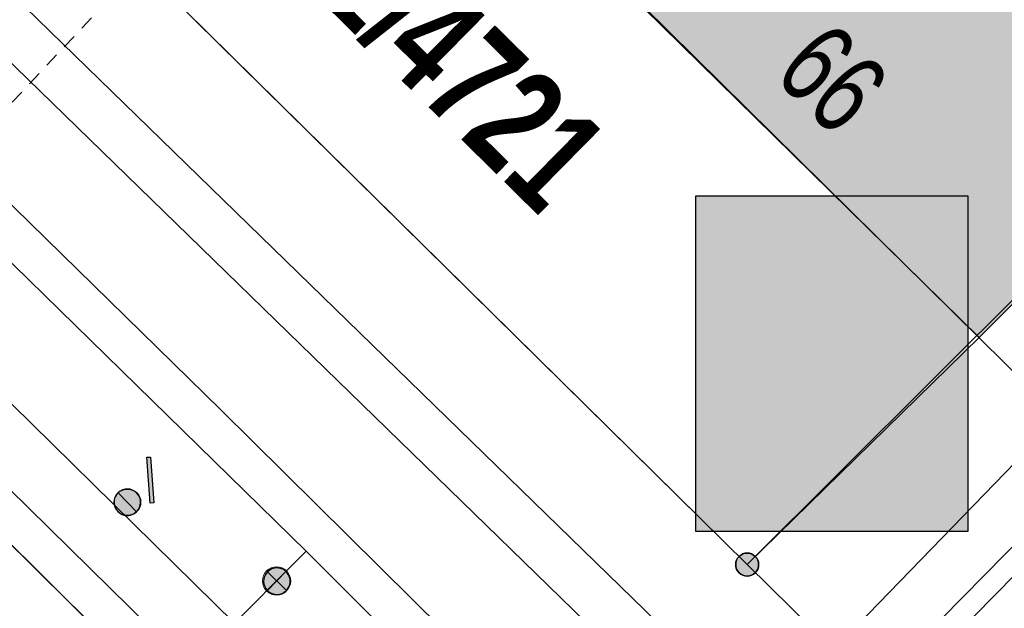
# Model space of a CAD drawing. Header units: metres. Extents: x 2695560 to 2696939, y 1260491 to 1262050.
# Tile 333 of 656: x 2695827 to 2695841, y 1261055 to 1261063. Entities that reach past the tile are written whole.
import ezdxf

# ---------------------------------------------------------------- set-up
doc = ezdxf.new("R2010")
doc.units = ezdxf.units.M
doc.linetypes.add('AUSGEZOGEN', pattern=[0])
doc.linetypes.add('VERDECKT2_S2', pattern=[0.36, 0.2, -0.16])
for name, color, linetype in [('XR$1$AV_Gebäudeflächen (BB)', 7, 'AUSGEZOGEN'), ('XR$1$AV_Grenzpunkte', 7, 'AUSGEZOGEN'), ('XR$1$AV_Grundstück-Nr.', 7, 'AUSGEZOGEN'), ('XR$1$AV_Haus-Nr.', 7, 'AUSGEZOGEN'), ('XR$1$AV_Linien (BB)', 7, 'AUSGEZOGEN'), ('XR$1$GA_LK_Absperrarmatur', 32, 'AUSGEZOGEN'), ('XR$1$GA_LK_Rohrleitungsteil', 32, 'AUSGEZOGEN'), ('XR$1$Liegenschaftsgrenzen', 7, 'AUSGEZOGEN'), ('XR$1$PFAV', 255, 'AUSGEZOGEN'), ('XR$1$PFGA', 255, 'AUSGEZOGEN'), ('XR$1$PFWA', 255, 'AUSGEZOGEN'), ('XR$1$RP_Abstandslinie', 7, 'AUSGEZOGEN'), ('XR$1$WA_LK_Absperrarmatur', 171, 'AUSGEZOGEN')]:
    doc.layers.add(name, color=color, linetype=linetype)
for name, color, linetype, lineweight in [('XR$2$ABW-LinieFlaeche-R-genau', 4, 'AUSGEZOGEN', 18), ('XR$2$ELE-Flaeche-oberirdisch', 1, 'AUSGEZOGEN', 18), ('XR$2$GAS-Linie-genau', 12, 'AUSGEZOGEN', 18), ('XR$2$WAS-Linie-genau', 5, 'AUSGEZOGEN', 18), ('XR$2$WAS-Linie-ungenau', 5, 'VERDECKT2_S2', 18), ('XR$2$WAS-Punkt', 5, 'AUSGEZOGEN', 18)]:
    doc.layers.add(name, color=color, linetype=linetype, lineweight=lineweight)
doc.styles.add('ARIAL', font='arial.ttf')

# ---------------------------------------------------------------- blocks, each defined once
blk = doc.blocks.new('COMPLEXOBJECT_245')
at = {"layer": 'XR$1$AV_Linien (BB)', "color": 7, "linetype": 'AUSGEZOGEN', "transparency": 33554687}
blk.add_lwpolyline([(5836.56, 11055.88), (5826.27, 11066.02), (5816.9, 11075.24), (5811.62, 11080.43)], dxfattribs=at)
blk = doc.blocks.new('BAV15')
at = {"layer": 'XR$1$PFAV', "transparency": 33554687}
blk.add_hatch(color=7, dxfattribs=at).paths.add_polyline_path([(0.5, 0), (0.49, 0.101), (0.459, 0.197), (0.41, 0.286), (0.344, 0.362), (0.264, 0.424), (0.174, 0.469), (0.076, 0.494), (-0.025, 0.499), (-0.125, 0.484), (-0.22, 0.449), (-0.306, 0.395), (-0.379, 0.326), (-0.437, 0.243), (-0.477, 0.15), (-0.497, 0.051), (-0.497, -0.051), (-0.477, -0.15), (-0.437, -0.243), (-0.379, -0.326), (-0.306, -0.395), (-0.22, -0.449), (-0.125, -0.484), (-0.025, -0.499), (0.076, -0.494), (0.174, -0.469), (0.264, -0.424), (0.344, -0.362), (0.41, -0.286), (0.459, -0.197), (0.49, -0.101)])
at = {"color": 7, "transparency": 33554687}
for start, end in [(90, 270), (270, 90)]:
    blk.add_arc((0, 0), 0.5, start, end, dxfattribs=at)
at = {"layer": 'XR$1$PFAV', "transparency": 33554687}
blk.add_circle((0, 0), 0.5, dxfattribs=at)
blk = doc.blocks.new('BWA965')
at = {"layer": 'XR$1$PFWA', "transparency": 33554687}
blk.add_hatch(color=7, dxfattribs=at).paths.add_polyline_path([(0, 0.5), (-0.051, 0.497), (-0.101, 0.49), (-0.15, 0.477), (-0.197, 0.459), (-0.243, 0.437), (-0.286, 0.41), (-0.326, 0.379), (-0.362, 0.344), (-0.395, 0.306), (-0.424, 0.264), (-0.449, 0.22), (-0.469, 0.174), (-0.484, 0.125), (-0.494, 0.076), (-0.499, 0.025), (-0.499, -0.025), (-0.494, -0.076), (-0.484, -0.125), (-0.469, -0.174), (-0.449, -0.22), (-0.424, -0.264), (-0.395, -0.306), (-0.362, -0.344), (-0.326, -0.379), (-0.286, -0.41), (-0.243, -0.437), (-0.197, -0.459), (-0.15, -0.477), (-0.101, -0.49), (-0.051, -0.497), (0, -0.5), (0.051, -0.497), (0.101, -0.49), (0.15, -0.477), (0.197, -0.459), (0.243, -0.437), (0.286, -0.41), (0.326, -0.379), (0.362, -0.344), (0.395, -0.306), (0.424, -0.264), (0.449, -0.22), (0.469, -0.174), (0.484, -0.125), (0.494, -0.076), (0.499, -0.025), (0.499, 0.025), (0.494, 0.076), (0.484, 0.125), (0.469, 0.174), (0.449, 0.22), (0.424, 0.264), (0.395, 0.306), (0.362, 0.344), (0.326, 0.379), (0.286, 0.41), (0.243, 0.437), (0.197, 0.459), (0.15, 0.477), (0.101, 0.49), (0.051, 0.497)])
at = {"transparency": 33554687}
blk.add_line((0, 0.5), (0, -0.5), dxfattribs=at)
for start, end in [(90, 270), (270, 90)]:
    blk.add_arc((0, 0), 0.5, start, end, dxfattribs=at)
blk = doc.blocks.new('BGA2013')
at = {"transparency": 33554687}
blk.add_hatch(color=36, dxfattribs=at).paths.add_polyline_path([(-0.291, -0.409), (0.352, 0.357), (0.291, 0.409), (-0.352, -0.357)])
at = {"color": 32, "transparency": 33554687}
blk.add_lwpolyline([(-0.291, -0.409), (-0.352, -0.357), (0.291, 0.409), (0.352, 0.357), (-0.291, -0.409)], close=True, dxfattribs=at)
blk = doc.blocks.new('BGA965')
at = {"layer": 'XR$1$PFGA', "transparency": 33554687}
blk.add_hatch(color=7, dxfattribs=at).paths.add_polyline_path([(0.5, 0), (0.49, 0.101), (0.459, 0.197), (0.41, 0.286), (0.344, 0.362), (0.264, 0.424), (0.174, 0.469), (0.076, 0.494), (-0.025, 0.499), (-0.125, 0.484), (-0.22, 0.449), (-0.306, 0.395), (-0.379, 0.326), (-0.437, 0.243), (-0.477, 0.15), (-0.497, 0.051), (-0.497, -0.051), (-0.477, -0.15), (-0.437, -0.243), (-0.379, -0.326), (-0.306, -0.395), (-0.22, -0.449), (-0.125, -0.484), (-0.025, -0.499), (0.076, -0.494), (0.174, -0.469), (0.264, -0.424), (0.344, -0.362), (0.41, -0.286), (0.459, -0.197), (0.49, -0.101)])
at = {"color": 32, "transparency": 33554687}
blk.add_line((0, 0.5), (0, -0.5), dxfattribs=at)
for start, end in [(90, 270), (270, 90)]:
    blk.add_arc((0, 0), 0.5, start, end, dxfattribs=at)
at = {"layer": 'XR$1$PFGA', "transparency": 33554687}
blk.add_circle((0, 0), 0.5, dxfattribs=at)
blk = doc.blocks.new('WAS-ABSPERRORGAN')
at = {"layer": 'XR$2$WAS-Punkt', "linetype": 'AUSGEZOGEN', "transparency": 33554687}
for p, q in [((0, 200, 2500), (0, -200, 2500)), ((0, 0), (0, 0))]:
    blk.add_line(p, q, dxfattribs=at)
blk.add_circle((0, 0, 502500), 200, dxfattribs=at)

msp = doc.modelspace()

# ---------------------------------------------------------------- hatches: boundary and pattern name
at = {"transparency": 33554687}
msp.add_hatch(color=7, dxfattribs=at).paths.add_polyline_path([(2695836.803, 1261060.904), (2695836.803, 1261056.156), (2695840.654, 1261056.156), (2695840.654, 1261060.904)])
at = {"layer": 'XR$1$AV_Gebäudeflächen (BB)', "true_color": 0xd2d2d2, "transparency": 33554687}
msp.add_hatch(color=254, dxfattribs=at).paths.add_polyline_path([(2695846.03, 1261064.16), (2695839.99, 1261070.12), (2695834.751, 1261064.857), (2695840.815, 1261058.899)])

# ---------------------------------------------------------------- linework, layer by layer
at = {"color": 24, "lineweight": -3, "transparency": 33554687}
msp.add_lwpolyline([(2695836.803, 1261060.904), (2695840.654, 1261060.904), (2695840.654, 1261056.156), (2695836.803, 1261056.156), (2695836.803, 1261060.904)], close=True, dxfattribs=at)
at = {"layer": 'XR$1$AV_Linien (BB)', "color": 7, "linetype": 'AUSGEZOGEN', "transparency": 33554687}
for p in [(2695846.03, 1261064.16), (2695837.53, 1261055.69)]:
    msp.add_line(p, (2695840.815, 1261058.899), dxfattribs=at)
for points in [[(2695840.815, 1261058.899), (2695834.751, 1261064.857), (2695839.99, 1261070.12)], [(2695829.39, 1261053.72), (2695816.87, 1261066.11), (2695815.515, 1261067.442)]]:
    msp.add_lwpolyline(points, dxfattribs=at)
at = {"layer": 'XR$1$Liegenschaftsgrenzen', "color": 7, "linetype": 'AUSGEZOGEN', "transparency": 33554687}
for p, q in [((2695829.39, 1261053.72), (2695816.87, 1261066.11)), ((2695827.24, 1261065.83), (2695837.53, 1261055.69)), ((2695846.03, 1261064.16), (2695837.53, 1261055.69)), ((2695837.53, 1261055.69), (2695841.4, 1261051.9))]:
    msp.add_line(p, q, dxfattribs=at)
at = {"layer": 'XR$1$RP_Abstandslinie', "color": 7, "linetype": 'AUSGEZOGEN', "transparency": 33554687}
msp.add_lwpolyline([(2695815.92, 1261083.45), (2695852.53, 1261047.34), (2695889.71, 1261010.67), (2695915.9, 1260984.83), (2695942.7, 1260958.39), (2695972.35, 1260992.97), (2695942.13, 1261023.53), (2695912.25, 1261053.75), (2695881.66, 1261084.69), (2695850.32, 1261116.38)], dxfattribs=at)
at = {"layer": 'XR$2$ABW-LinieFlaeche-R-genau', "linetype": 'AUSGEZOGEN', "transparency": 33554687}
for points in [[(2695837.527, 1261052.662), (2695799.788, 1261089.36), (2695800.276, 1261089.862), (2695838.015, 1261053.164), (2695837.527, 1261052.662)], [(2695849.832, 1261064.196), (2695838.689, 1261052.877), (2695838.475, 1261053.087), (2695849.618, 1261064.406), (2695849.832, 1261064.196)]]:
    msp.add_lwpolyline(points, close=True, dxfattribs=at)
at = {"layer": 'XR$2$ELE-Flaeche-oberirdisch', "transparency": 33554687}
msp.add_lwpolyline([(2695833.718, 1261051.476), (2695826.259, 1261058.803), (2695825.639, 1261058.178), (2695833.102, 1261050.848), (2695833.718, 1261051.476)], close=True, dxfattribs=at)
at = {"layer": 'XR$2$GAS-Linie-genau', "linetype": 'AUSGEZOGEN', "transparency": 33554687}
for p, q in [((2695810.67, 1261076.869), (2695830.08, 1261057.879)), ((2695839.094, 1261054.84), (2695843.27, 1261059.139)), ((2695830.08, 1261057.879), (2695836.189, 1261051.849))]:
    msp.add_line(p, q, dxfattribs=at)
at = {"layer": 'XR$2$WAS-Linie-genau', "linetype": 'AUSGEZOGEN', "transparency": 33554687}
for p, q in [((2695826.01, 1261061.039), (2695831.29, 1261055.879)), ((2695830.871, 1261055.458), (2695831.29, 1261055.879)), ((2695831.29, 1261055.879), (2695837.249, 1261049.939)), ((2695829.108, 1261053.691), (2695830.871, 1261055.458))]:
    msp.add_line(p, q, dxfattribs=at)
at = {"layer": 'XR$2$WAS-Linie-ungenau', "linetype": 'VERDECKT2_S2', "transparency": 33554687}
msp.add_line((2695826.88, 1261061.965), (2695828.666, 1261063.863), dxfattribs=at)

# ---------------------------------------------------------------- block references
at = {"layer": 'XR$1$AV_Grenzpunkte', "color": 7, "linetype": 'AUSGEZOGEN', "lineweight": -3, "transparency": 33554687, "xscale": 0.3249999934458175, "yscale": 0.3249999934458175}
msp.add_blockref('BAV15', (2695837.53, 1261055.69), dxfattribs=at)
at = {"layer": 'XR$1$AV_Linien (BB)', "color": 7, "linetype": 'AUSGEZOGEN', "lineweight": -3, "transparency": 33554687}
msp.add_blockref('COMPLEXOBJECT_245', (2690000.97, 1249999.81), dxfattribs=at)
at = {"layer": 'XR$1$GA_LK_Absperrarmatur', "color": 32, "linetype": 'AUSGEZOGEN', "lineweight": -3, "transparency": 33554687, "xscale": 0.3749999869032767, "yscale": 0.3749999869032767, "rotation": 223.9749}
msp.add_blockref('BGA965', (2695828.759, 1261056.571), dxfattribs=at)
at = {"layer": 'XR$1$GA_LK_Rohrleitungsteil', "color": 32, "linetype": 'AUSGEZOGEN', "lineweight": -3, "transparency": 33554687, "xscale": 0.6499999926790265, "yscale": 0.6499999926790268, "rotation": 223.9748999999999}
msp.add_blockref('BGA2013', (2695829.083, 1261056.884), dxfattribs=at)
at = {"layer": 'XR$1$WA_LK_Absperrarmatur', "color": 171, "linetype": 'AUSGEZOGEN', "lineweight": -3, "transparency": 33554687, "xscale": 0.3749999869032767, "yscale": 0.3749999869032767, "rotation": 45.71582031}
msp.add_blockref('BWA965', (2695830.875, 1261055.455), dxfattribs=at)
at = {"layer": 'XR$2$WAS-Punkt', "color": 5, "linetype": 'AUSGEZOGEN', "lineweight": 18, "transparency": 33554687, "xscale": 0.001, "yscale": 0.001, "zscale": 0.001, "rotation": 315.8}
msp.add_blockref('WAS-ABSPERRORGAN', (2695830.871, 1261055.458), dxfattribs=at)

# ---------------------------------------------------------------- texts
at = {"layer": 'XR$1$AV_Grundstück-Nr.', "color": 7, "transparency": 33554687, "insert": (2695833.524, 1261062.674), "char_height": 1.48491, "width": 4.97324, "attachment_point": 5, "rotation": 315.4203, "style": 'ARIAL'}
msp.add_mtext('\\A1;{\\fArial|i0|b1;\\H1.484908;\\W0.700000;\\C7;1/4721}\\P', dxfattribs=at)
at = {"layer": 'XR$1$AV_Haus-Nr.', "color": 7, "transparency": 33554687, "insert": (2695838.321, 1261062.144), "char_height": 1.1621, "width": 1.68109, "attachment_point": 8, "rotation": 315.5049, "style": 'ARIAL'}
msp.add_mtext('\\W0.70;66', dxfattribs=at)

doc.saveas('drawing.dxf')
